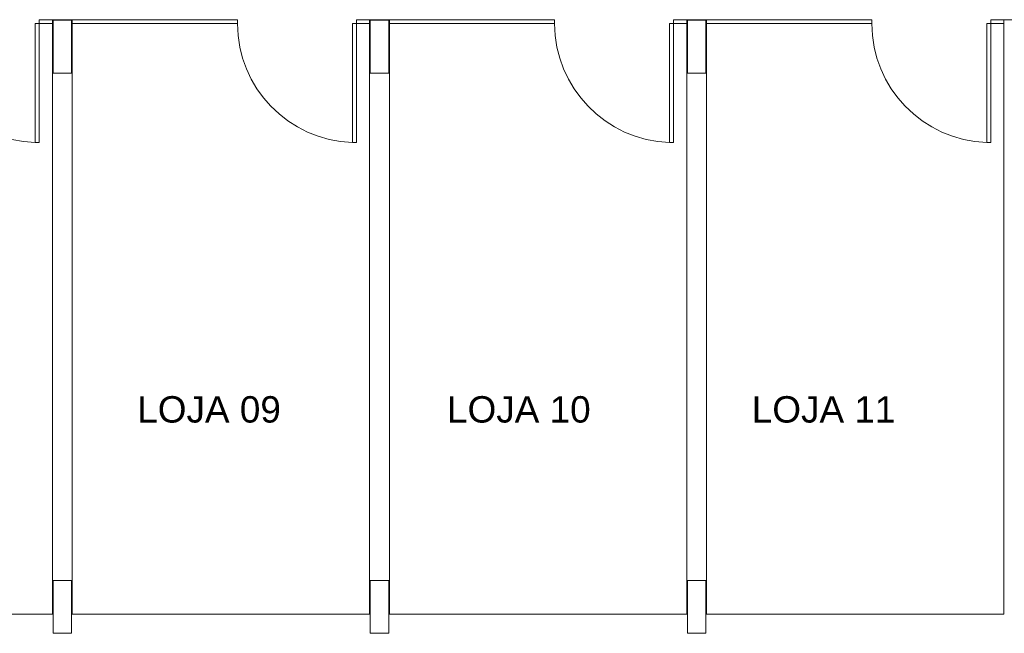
# Model space of a CAD drawing. Header units: feet. Extents: x 8 to 127, y 6 to 90.
# Tile 399 of 538: x 47.47 to 51.19, y 52.23 to 54.55. Entities that reach past the tile are written whole.
import ezdxf

# ---------------------------------------------------------------- set-up
doc = ezdxf.new("R2010")
doc.units = ezdxf.units.FT
doc.header["$MEASUREMENT"] = 0
doc.linetypes.add('HIDDENX2', pattern=[1.905, 1.27, -0.635])
for name, color, linetype in [('Alvenaria', 7, 'Continuous'), ('FINA', 7, 'Continuous'), ('Projeção', 252, 'HIDDENX2'), ('texto', 7, 'Continuous'), ('VIDRO', 252, 'Continuous')]:
    doc.layers.add(name, color=color, linetype=linetype)
doc.styles.add('Arial', font='arial.ttf')

msp = doc.modelspace()

# ---------------------------------------------------------------- linework, layer by layer
at = {"layer": 'Alvenaria', "lineweight": 5}
for p, q in [((47.5902, 52.3), (47.5902, 54.55)), ((47.5902, 54.55), (47.6652, 54.55)), ((47.6652, 54.55), (47.6652, 52.3)), ((48.7902, 52.3), (48.7902, 54.55)), ((48.7902, 54.55), (48.8652, 54.55)), ((48.8652, 54.55), (48.8652, 52.3)), ((49.9902, 52.3), (49.9902, 54.55)), ((49.9902, 54.55), (50.0652, 54.55)), ((50.0652, 54.55), (50.0652, 52.3)), ((51.1902, 52.3), (51.1902, 54.55)), ((51.1902, 54.55), (51.2652, 54.55)), ((46.4652, 52.3), (47.5902, 52.3)), ((47.5902, 52.3), (47.5902, 52.325)), ((47.6652, 52.325), (47.6652, 52.3)), ((47.6652, 52.3), (48.7902, 52.3)), ((48.8652, 52.3), (49.9902, 52.3)), ((50.0652, 52.3), (51.1902, 52.3))]:
    msp.add_line(p, q, dxfattribs=at)
at = {"layer": 'FINA', "linetype": 'Continuous', "lineweight": 5}
for p, q in [((47.6627, 54.5476), (47.5927, 54.5476)), ((47.5927, 54.5476), (47.5927, 54.3476)), ((47.6627, 54.3476), (47.6627, 54.5476)), ((48.8627, 54.5476), (48.7927, 54.5476)), ((48.7927, 54.5476), (48.7927, 54.3476)), ((48.8627, 54.3476), (48.8627, 54.5476)), ((50.0627, 54.5476), (49.9927, 54.5476)), ((49.9927, 54.5476), (49.9927, 54.3476)), ((50.0627, 54.3476), (50.0627, 54.5476)), ((47.5927, 54.3476), (47.6627, 54.3476)), ((48.7927, 54.3476), (48.8627, 54.3476)), ((49.9927, 54.3476), (50.0627, 54.3476)), ((47.6627, 52.4276), (47.5927, 52.4276)), ((47.5927, 52.4276), (47.5927, 52.2276)), ((47.6627, 52.2276), (47.6627, 52.4276)), ((48.8627, 52.4276), (48.7927, 52.4276)), ((48.7927, 52.4276), (48.7927, 52.2276)), ((48.8627, 52.2276), (48.8627, 52.4276)), ((50.0627, 52.4276), (49.9927, 52.4276)), ((49.9927, 52.4276), (49.9927, 52.2276)), ((50.0627, 52.2276), (50.0627, 52.4276)), ((47.5927, 52.2276), (47.6627, 52.2276)), ((48.7927, 52.2276), (48.8627, 52.2276)), ((49.9927, 52.2276), (50.0627, 52.2276))]:
    msp.add_line(p, q, dxfattribs=at)
at = {"layer": 'Projeção', "lineweight": 5}
for centre in [(47.5402, 54.535), (48.7402, 54.535), (49.9402, 54.535), (51.1402, 54.535)]:
    msp.add_arc(centre, 0.45, 180, 268.0898, dxfattribs=at)
at = {"layer": 'VIDRO', "lineweight": 5}
for p, q in [((47.5252, 54.085), (47.5252, 54.535)), ((47.5252, 54.535), (47.5402, 54.535)), ((47.5402, 54.535), (47.5402, 54.55)), ((47.5902, 54.55), (47.5402, 54.55)), ((47.5902, 54.535), (47.5402, 54.535)), ((47.5402, 54.535), (47.5402, 54.085)), ((47.6652, 54.55), (48.2903, 54.55)), ((48.2903, 54.535), (47.6652, 54.535)), ((48.2903, 54.55), (48.2903, 54.535)), ((48.7252, 54.085), (48.7252, 54.535)), ((48.7252, 54.535), (48.7402, 54.535)), ((48.7402, 54.535), (48.7402, 54.55)), ((48.7902, 54.55), (48.7402, 54.55)), ((48.7902, 54.535), (48.7402, 54.535)), ((48.7402, 54.535), (48.7402, 54.085)), ((48.8652, 54.55), (49.4903, 54.55)), ((49.4903, 54.535), (48.8652, 54.535)), ((49.4903, 54.55), (49.4903, 54.535)), ((49.9252, 54.085), (49.9252, 54.535)), ((49.9252, 54.535), (49.9402, 54.535)), ((49.9402, 54.535), (49.9402, 54.55)), ((49.9902, 54.55), (49.9402, 54.55)), ((49.9902, 54.535), (49.9402, 54.535)), ((49.9402, 54.535), (49.9402, 54.085)), ((50.0652, 54.55), (50.6903, 54.55)), ((50.6903, 54.535), (50.0652, 54.535)), ((50.6903, 54.55), (50.6903, 54.535)), ((51.1252, 54.085), (51.1252, 54.535)), ((51.1252, 54.535), (51.1402, 54.535)), ((51.1402, 54.535), (51.1402, 54.55)), ((51.1902, 54.55), (51.1402, 54.55)), ((51.1902, 54.535), (51.1402, 54.535)), ((51.1402, 54.535), (51.1402, 54.085)), ((47.5402, 54.085), (47.5252, 54.085)), ((48.7402, 54.085), (48.7252, 54.085)), ((49.9402, 54.085), (49.9252, 54.085)), ((51.1402, 54.085), (51.1252, 54.085))]:
    msp.add_line(p, q, dxfattribs=at)

# ---------------------------------------------------------------- texts
at = {"layer": 'texto', "lineweight": 5, "char_height": 0.1, "width": 1.087195, "attachment_point": 7, "line_spacing_factor": 0.9, "style": 'Arial'}
for s, insert in [('LOJA 09', (47.9111, 53.0237)), ('LOJA 10', (49.0831, 53.0237)), ('LOJA 11', (50.2361, 53.0237))]:
    msp.add_mtext(s, dxfattribs=dict(at, insert=insert))

doc.saveas('drawing.dxf')
